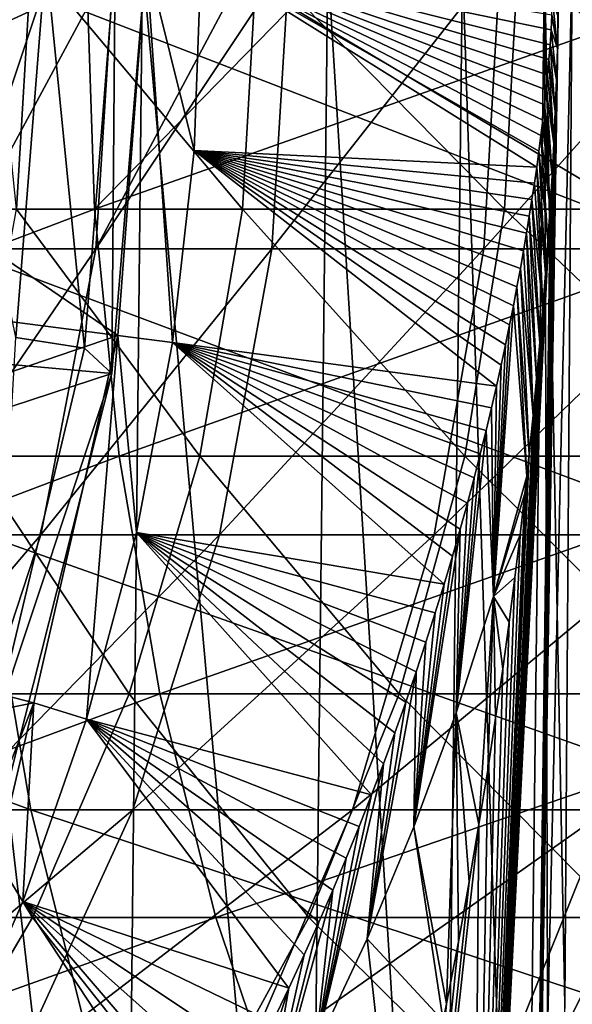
# Model space of a CAD drawing. Header units: metres. Extents: x -62 to 300, y -109 to 109.
# Tile 340 of 656: x 12.35 to 15.19, y -5.38 to -0.32. Entities that reach past the tile are written whole.
import ezdxf

# ---------------------------------------------------------------- set-up
doc = ezdxf.new("R2010")
doc.units = ezdxf.units.M
doc.layers.add('solid_500635', color=7, linetype='CONTINUOUS')

msp = doc.modelspace()

# ---------------------------------------------------------------- linework, layer by layer
at = {"layer": 'solid_500635'}
for points in [[(9.072334, -1.803922, -38), (13, 0, -38), (9.25, 0, -38)], [(9.072334, -1.803922, -38), (12.822764, -2.139194, -38), (13, 0, -38)], [(12.853794, -1.942662, -38), (9.878073, -1.558514, -38), (10, 0, -38)], [(13, 0, -38), (12.853794, -1.942662, -38), (10, 0, -38)], [(12.329332, -1.952774, -47.727131), (11.9289, 0, -52.566944), (12.483019, 0, -47.727131)], [(15.840858, -1.497833, -98.319595), (12.016466, -1.497833, -96.448288), (11.967026, 0, -96.538025)], [(13.31848, 0, -97.252296), (15.840858, -1.497833, -98.319595), (11.967026, 0, -96.538025)], [(12.331958, -1.293583, -68.998169), (12.19765, 0, -68.543709), (12.410235, 0, -68.956909)], [(12.682419, -2.008698, -42.863949), (12.329332, -1.952774, -47.727131), (12.483019, 0, -47.727131)], [(13.495581, -1.293583, -70.968025), (12.331958, -1.293583, -68.998169), (12.410235, 0, -68.956909)], [(13.495581, -1.293583, -70.968025), (12.410235, 0, -68.956909), (13.569493, 0, -70.91938)], [(12.682419, -2.008698, -42.863949), (12.483019, 0, -47.727131), (12.840508, 0, -42.863949)], [(12.682419, -2.008698, -42.863949), (12.840508, 0, -42.863949), (12.822764, -2.139194, -38)], [(12.840508, 0, -42.863949), (13, 0, -38), (12.822764, -2.139194, -38)], [(13.135047, -1.97979, -36.392689), (12.853794, -1.942662, -38), (13, 0, -38)], [(13.246269, -0.992671, -36.392689), (13, 0, -38), (13.283412, 0, -36.392689)], [(13.135047, -1.97979, -36.392689), (13, 0, -38), (13.246269, -0.992671, -36.392689)], [(15.00953, -1.077004, -2.720052), (13.246269, -0.992671, -36.392689), (13.283412, 0, -36.392689)], [(15.020599, -0.995853, -2.615963), (15.00953, -1.077004, -2.720052), (13.283412, 0, -36.392689)], [(15.030957, -0.915612, -2.515913), (15.020599, -0.995853, -2.615963), (13.283412, 0, -36.392689)], [(15.040619, -0.836428, -2.419755), (15.030957, -0.915612, -2.515913), (13.283412, 0, -36.392689)], [(15.049586, -0.757898, -2.328161), (15.040619, -0.836428, -2.419755), (13.283412, 0, -36.392689)], [(15.057886, -0.679786, -2.241064), (15.049586, -0.757898, -2.328161), (13.283412, 0, -36.392689)], [(15.065496, -0.602175, -2.158955), (15.057886, -0.679786, -2.241064), (13.283412, 0, -36.392689)], [(15.072343, -0.524856, -2.083533), (15.065496, -0.602175, -2.158955), (13.283412, 0, -36.392689)], [(15.078468, -0.447846, -2.014096), (15.072343, -0.524856, -2.083533), (13.283412, 0, -36.392689)], [(15.083737, -0.371233, -1.953286), (15.078468, -0.447846, -2.014096), (13.283412, 0, -36.392689)], [(15.088111, -0.294816, -1.902034), (15.083737, -0.371233, -1.953286), (13.283412, 0, -36.392689)], [(13.31848, 0, -97.252296), (15.800344, 0, -98.413704), (15.840858, -1.497833, -98.319595)], [(14.844564, -1.293583, -72.815895), (13.495581, -1.293583, -70.968025), (13.569493, 0, -70.91938)], [(14.844564, -1.293583, -72.815895), (13.569493, 0, -70.91938), (14.913417, 0, -72.760315)], [(16.366219, -1.293583, -74.524384), (14.844564, -1.293583, -72.815895), (14.913417, 0, -72.760315)], [(16.366219, -1.293583, -74.524384), (14.913417, 0, -72.760315), (15.194199, 0, -73.101555)], [(9.231162, -1.293583, -92.989319), (12.690863, 0, -95.224228), (10.60037, 0, -93.993423)], [(12.733561, -1.293583, -95.146729), (12.690863, 0, -95.224228), (9.231162, -1.293583, -92.989319)], [(11.784214, -0.028265, 9.587169), (11.695183, -9.458281, 9.514737), (12.881843, -9.458281, 7.833622)], [(12.979908, -0.028265, 7.893257), (11.784214, -0.028265, 9.587169), (12.881843, -9.458281, 7.833622)], [(12.525496, 0, -65.522171), (12.124437, 0, -64.311829), (12.02629, -1.497833, -64.341225)], [(12.835038, 0, -66.323837), (12.525496, 0, -65.522171), (12.02629, -1.497833, -64.341225)], [(12.7402, -1.497833, -66.362595), (12.835038, 0, -66.323837), (12.02629, -1.497833, -64.341225)], [(12.733561, -1.293583, -95.146729), (13.996243, 0, -95.914146), (12.690863, 0, -95.224228)], [(12.733561, -1.293583, -95.146729), (16.393499, 0, -97.035965), (13.996243, 0, -95.914146)], [(16.428488, -1.293583, -96.954689), (16.393499, 0, -97.035965), (12.733561, -1.293583, -95.146729)], [(13.538198, 0, -67.870705), (12.835038, 0, -66.323837), (12.7402, -1.497833, -66.362595)], [(13.737213, 0, -68.257538), (13.538198, 0, -67.870705), (12.7402, -1.497833, -66.362595)], [(13.646577, -1.497833, -68.305305), (13.737213, 0, -68.257538), (12.7402, -1.497833, -66.362595)], [(12.979908, -0.028265, 7.893257), (12.881843, -9.458281, 7.833622), (13.828539, -9.458281, 6.006582)], [(13.93381, -0.028265, 6.052308), (12.979908, -0.028265, 7.893257), (13.828539, -9.458281, 6.006582)], [(14.822476, 0, -70.094742), (13.737213, 0, -68.257538), (13.646577, -1.497833, -68.305305)], [(14.736894, -1.497833, -70.15107), (14.822476, 0, -70.094742), (13.646577, -1.497833, -68.305305)], [(13.93381, -0.028265, 6.052308), (13.828539, -9.458281, 6.006582), (14.517635, -9.458281, 4.067651)], [(14.628153, -0.028265, 4.098616), (13.93381, -0.028265, 6.052308), (14.517635, -9.458281, 4.067651)], [(14.628153, -0.028265, 4.098616), (14.517635, -9.458281, 4.067651), (14.936296, -9.458281, 2.052947)], [(15.05, -0.028265, 2.068575), (14.628153, -0.028265, 4.098616), (14.936296, -9.458281, 2.052947)], [(16.080618, 0, -71.818169), (14.822476, 0, -70.094742), (14.736894, -1.497833, -70.15107)], [(16.000895, -1.497833, -71.882523), (16.080618, 0, -71.818169), (14.736894, -1.497833, -70.15107)], [(15.05, -0.028265, 2.068575), (14.936296, -9.458281, 2.052947), (15.076721, -9.458281)], [(15.122934, -0.027976, -1.441652), (15.191495, -0.028265), (14.974031, -9.458281, -1.756669)], [(15.122215, -0.151801, -1.448877), (15.122934, -0.027976, -1.441652), (14.974031, -9.458281, -1.756669)], [(15.191495, -0.028265), (15.154315, -5.383556), (14.974031, -9.458281, -1.756669)], [(15.05, -0.028265, 2.068575), (15.076721, -9.458281), (15.154315, -5.383556)], [(15.05, -0.028265, 2.068575), (15.154315, -5.383556), (15.191495, -0.028265)], [(15.120073, -0.307435, -1.470116), (15.122215, -0.151801, -1.448877), (14.974031, -9.458281, -1.756669)], [(15.116439, -0.467463, -1.50542), (15.088111, -0.294816, -1.902034), (15.09158, -0.218971, -1.860479)], [(15.116439, -0.467463, -1.50542), (15.09158, -0.218971, -1.860479), (15.120073, -0.307435, -1.470116)], [(15.116439, -0.467463, -1.50542), (15.083737, -0.371233, -1.953286), (15.088111, -0.294816, -1.902034)], [(15.116439, -0.467463, -1.50542), (15.120073, -0.307435, -1.470116), (14.974031, -9.458281, -1.756669)], [(15.111416, -0.629192, -1.552812), (15.078468, -0.447846, -2.014096), (15.083737, -0.371233, -1.953286)], [(15.111416, -0.629192, -1.552812), (15.083737, -0.371233, -1.953286), (15.116439, -0.467463, -1.50542)], [(15.104902, -0.791791, -1.612148), (15.072343, -0.524856, -2.083533), (15.078468, -0.447846, -2.014096)], [(15.104902, -0.791791, -1.612148), (15.078468, -0.447846, -2.014096), (15.111416, -0.629192, -1.552812)], [(15.111416, -0.629192, -1.552812), (15.116439, -0.467463, -1.50542), (14.974031, -9.458281, -1.756669)], [(15.097239, -0.955339, -1.679084), (15.065496, -0.602175, -2.158955), (15.072343, -0.524856, -2.083533)], [(15.097239, -0.955339, -1.679084), (15.072343, -0.524856, -2.083533), (15.104902, -0.791791, -1.612148)], [(15.097239, -0.955339, -1.679084), (15.057886, -0.679786, -2.241064), (15.065496, -0.602175, -2.158955)], [(15.104902, -0.791791, -1.612148), (15.111416, -0.629192, -1.552812), (14.974031, -9.458281, -1.756669)], [(15.088382, -1.119818, -1.753115), (15.049586, -0.757898, -2.328161), (15.057886, -0.679786, -2.241064)], [(15.088382, -1.119818, -1.753115), (15.057886, -0.679786, -2.241064), (15.097239, -0.955339, -1.679084)], [(15.078399, -1.285875, -1.832755), (15.040619, -0.836428, -2.419755), (15.049586, -0.757898, -2.328161)], [(15.078399, -1.285875, -1.832755), (15.049586, -0.757898, -2.328161), (15.088382, -1.119818, -1.753115)], [(15.097239, -0.955339, -1.679084), (15.104902, -0.791791, -1.612148), (14.974031, -9.458281, -1.756669)], [(15.078399, -1.285875, -1.832755), (15.030957, -0.915612, -2.515913), (15.040619, -0.836428, -2.419755)], [(15.088382, -1.119818, -1.753115), (15.097239, -0.955339, -1.679084), (14.974031, -9.458281, -1.756669)], [(15.067207, -1.45378, -1.917925), (15.020599, -0.995853, -2.615963), (15.030957, -0.915612, -2.515913)], [(15.067207, -1.45378, -1.917925), (15.030957, -0.915612, -2.515913), (15.078399, -1.285875, -1.832755)], [(14.802084, -2.20364, -4.301942), (13.135047, -1.97979, -36.392689), (13.246269, -0.992671, -36.392689)], [(14.826131, -2.095571, -4.14397), (14.802084, -2.20364, -4.301942), (13.246269, -0.992671, -36.392689)], [(14.848658, -1.990615, -3.991351), (14.826131, -2.095571, -4.14397), (13.246269, -0.992671, -36.392689)], [(14.86971, -1.888908, -3.844239), (14.848658, -1.990615, -3.991351), (13.246269, -0.992671, -36.392689)], [(14.889488, -1.789761, -3.701796), (14.86971, -1.888908, -3.844239), (13.246269, -0.992671, -36.392689)], [(14.908027, -1.693306, -3.564126), (14.889488, -1.789761, -3.701796), (13.246269, -0.992671, -36.392689)], [(14.925432, -1.599226, -3.430938), (14.908027, -1.693306, -3.564126), (13.246269, -0.992671, -36.392689)], [(14.941792, -1.50728, -3.301955), (14.925432, -1.599226, -3.430938), (13.246269, -0.992671, -36.392689)], [(14.957135, -1.417541, -3.177279), (14.941792, -1.50728, -3.301955), (13.246269, -0.992671, -36.392689)], [(14.971542, -1.329687, -3.056764), (14.957135, -1.417541, -3.177279), (13.246269, -0.992671, -36.392689)], [(14.985037, -1.243836, -2.940436), (14.971542, -1.329687, -3.056764), (13.246269, -0.992671, -36.392689)], [(14.997685, -1.159647, -2.828221), (14.985037, -1.243836, -2.940436), (13.246269, -0.992671, -36.392689)], [(15.00953, -1.077004, -2.720052), (14.997685, -1.159647, -2.828221), (13.246269, -0.992671, -36.392689)], [(15.054811, -1.624896, -2.007817), (15.00953, -1.077004, -2.720052), (15.020599, -0.995853, -2.615963)], [(15.054811, -1.624896, -2.007817), (15.020599, -0.995853, -2.615963), (15.067207, -1.45378, -1.917925)], [(15.041093, -1.79964, -2.102584), (14.997685, -1.159647, -2.828221), (15.00953, -1.077004, -2.720052)], [(15.041093, -1.79964, -2.102584), (15.00953, -1.077004, -2.720052), (15.054811, -1.624896, -2.007817)], [(15.078399, -1.285875, -1.832755), (15.088382, -1.119818, -1.753115), (14.974031, -9.458281, -1.756669)], [(15.041093, -1.79964, -2.102584), (14.985037, -1.243836, -2.940436), (14.997685, -1.159647, -2.828221)], [(15.025944, -1.979216, -2.202246), (14.971542, -1.329687, -3.056764), (14.985037, -1.243836, -2.940436)], [(15.025944, -1.979216, -2.202246), (14.985037, -1.243836, -2.940436), (15.041093, -1.79964, -2.102584)], [(12.733561, -1.293583, -95.146729), (9.231162, -1.293583, -92.989319), (9.380247, -2.563069, -92.771683)], [(12.860861, -2.563069, -94.915672), (12.733561, -1.293583, -95.146729), (9.380247, -2.563069, -92.771683)], [(13.275221, -2.563069, -71.113052), (12.098585, -2.563069, -69.12117), (12.331958, -1.293583, -68.998169)], [(13.495581, -1.293583, -70.968025), (13.275221, -2.563069, -71.113052), (12.331958, -1.293583, -68.998169)], [(16.428488, -1.293583, -96.954689), (12.733561, -1.293583, -95.146729), (12.860861, -2.563069, -94.915672)], [(16.532806, -2.563069, -96.712387), (16.428488, -1.293583, -96.954689), (12.860861, -2.563069, -94.915672)], [(14.639291, -2.563069, -72.981583), (13.275221, -2.563069, -71.113052), (13.495581, -1.293583, -70.968025)], [(14.844564, -1.293583, -72.815895), (14.639291, -2.563069, -72.981583), (13.495581, -1.293583, -70.968025)], [(16.177963, -2.563069, -74.709183), (14.639291, -2.563069, -72.981583), (14.844564, -1.293583, -72.815895)], [(15.078399, -1.285875, -1.832755), (14.974031, -9.458281, -1.756669), (14.667363, -9.458281, -3.489408)], [(15.067207, -1.45378, -1.917925), (15.078399, -1.285875, -1.832755), (14.667363, -9.458281, -3.489408)], [(16.366219, -1.293583, -74.524384), (16.177963, -2.563069, -74.709183), (14.844564, -1.293583, -72.815895)], [(15.009238, -2.16407, -2.306904), (14.957135, -1.417541, -3.177279), (14.971542, -1.329687, -3.056764)], [(15.009238, -2.16407, -2.306904), (14.971542, -1.329687, -3.056764), (15.025944, -1.979216, -2.202246)], [(15.054811, -1.624896, -2.007817), (15.067207, -1.45378, -1.917925), (14.667363, -9.458281, -3.489408)], [(14.990844, -2.354825, -2.416623), (14.941792, -1.50728, -3.301955), (14.957135, -1.417541, -3.177279)], [(14.990844, -2.354825, -2.416623), (14.957135, -1.417541, -3.177279), (15.009238, -2.16407, -2.306904)], [(12.7402, -1.497833, -66.362595), (12.02629, -1.497833, -64.341225), (11.733676, -2.967764, -64.428856)], [(12.457452, -2.967764, -66.478172), (12.7402, -1.497833, -66.362595), (11.733676, -2.967764, -64.428856)], [(15.961646, -2.967764, -98.03904), (12.163866, -2.967764, -96.180756), (12.016466, -1.497833, -96.448288)], [(15.840858, -1.497833, -98.319595), (15.961646, -2.967764, -98.03904), (12.016466, -1.497833, -96.448288)], [(13.646577, -1.497833, -68.305305), (12.7402, -1.497833, -66.362595), (12.457452, -2.967764, -66.478172)], [(13.376355, -2.967764, -68.447723), (13.646577, -1.497833, -68.305305), (12.457452, -2.967764, -66.478172)], [(14.736894, -1.497833, -70.15107), (13.646577, -1.497833, -68.305305), (13.376355, -2.967764, -68.447723)], [(14.48174, -2.967764, -70.318993), (14.736894, -1.497833, -70.15107), (13.376355, -2.967764, -68.447723)], [(16.000895, -1.497833, -71.882523), (14.736894, -1.497833, -70.15107), (14.48174, -2.967764, -70.318993)], [(15.763209, -2.967764, -72.074379), (16.000895, -1.497833, -71.882523), (14.48174, -2.967764, -70.318993)], [(14.990844, -2.354825, -2.416623), (14.925432, -1.599226, -3.430938), (14.941792, -1.50728, -3.301955)], [(12.853794, -1.942662, -38), (9.5125, -3.08156, -38), (9.878073, -1.558514, -38)], [(14.970609, -2.552016, -2.53153), (14.908027, -1.693306, -3.564126), (14.925432, -1.599226, -3.430938)], [(14.970609, -2.552016, -2.53153), (14.925432, -1.599226, -3.430938), (14.990844, -2.354825, -2.416623)], [(15.041093, -1.79964, -2.102584), (15.054811, -1.624896, -2.007817), (14.667363, -9.458281, -3.489408)], [(14.958344, -2.666068, -2.598564), (14.889488, -1.789761, -3.701796), (14.908027, -1.693306, -3.564126)], [(14.958344, -2.666068, -2.598564), (14.908027, -1.693306, -3.564126), (14.970609, -2.552016, -2.53153)], [(9.072334, -1.803922, -38), (8.545911, -3.539389, -38), (12.822764, -2.139194, -38)], [(15.025944, -1.979216, -2.202246), (15.041093, -1.79964, -2.102584), (14.667363, -9.458281, -3.489408)], [(14.787886, -3.284838, -3.488227), (14.86971, -1.888908, -3.844239), (14.889488, -1.789761, -3.701796)], [(14.787886, -3.284838, -3.488227), (14.889488, -1.789761, -3.701796), (14.958344, -2.666068, -2.598564)], [(14.787886, -3.284838, -3.488227), (14.848658, -1.990615, -3.991351), (14.86971, -1.888908, -3.844239)], [(12.853794, -1.942662, -38), (12.422117, -3.830984, -38), (9.5125, -3.08156, -38)], [(12.212049, -3.967935, -42.863949), (12.329332, -1.952774, -47.727131), (12.682419, -2.008698, -42.863949)], [(12.693268, -3.915354, -36.392689), (12.422117, -3.830984, -38), (12.853794, -1.942662, -38)], [(12.693268, -3.915354, -36.392689), (12.853794, -1.942662, -38), (12.950369, -2.955837, -36.392689)], [(12.950369, -2.955837, -36.392689), (12.853794, -1.942662, -38), (13.135047, -1.97979, -36.392689)], [(12.212049, -3.967935, -42.863949), (12.682419, -2.008698, -42.863949), (12.822764, -2.139194, -38)], [(14.532944, -3.221909, -5.817237), (12.950369, -2.955837, -36.392689), (13.135047, -1.97979, -36.392689)], [(14.575601, -3.078313, -5.601336), (14.532944, -3.221909, -5.817237), (13.135047, -1.97979, -36.392689)], [(14.615414, -2.939278, -5.392928), (14.575601, -3.078313, -5.601336), (13.135047, -1.97979, -36.392689)], [(14.65251, -2.804929, -5.192055), (14.615414, -2.939278, -5.392928), (13.135047, -1.97979, -36.392689)], [(14.687031, -2.675278, -4.998792), (14.65251, -2.804929, -5.192055), (13.135047, -1.97979, -36.392689)], [(14.719019, -2.550705, -4.813758), (14.687031, -2.675278, -4.998792), (13.135047, -1.97979, -36.392689)], [(14.748668, -2.431034, -4.636571), (14.719019, -2.550705, -4.813758), (13.135047, -1.97979, -36.392689)], [(14.776337, -2.315273, -4.465891), (14.748668, -2.431034, -4.636571), (13.135047, -1.97979, -36.392689)], [(14.802084, -2.20364, -4.301942), (14.776337, -2.315273, -4.465891), (13.135047, -1.97979, -36.392689)], [(15.009238, -2.16407, -2.306904), (15.025944, -1.979216, -2.202246), (14.667363, -9.458281, -3.489408)], [(14.787886, -3.284838, -3.488227), (14.826131, -2.095571, -4.14397), (14.848658, -1.990615, -3.991351)], [(14.787886, -3.284838, -3.488227), (14.802084, -2.20364, -4.301942), (14.826131, -2.095571, -4.14397)], [(8.545911, -3.539389, -38), (12.295788, -4.22041, -38), (12.822764, -2.139194, -38)], [(12.212049, -3.967935, -42.863949), (12.822764, -2.139194, -38), (12.295788, -4.22041, -38)], [(14.990844, -2.354825, -2.416623), (15.009238, -2.16407, -2.306904), (14.667363, -9.458281, -3.489408)], [(14.787886, -3.284838, -3.488227), (14.776337, -2.315273, -4.465891), (14.802084, -2.20364, -4.301942)], [(14.787886, -3.284838, -3.488227), (14.748668, -2.431034, -4.636571), (14.776337, -2.315273, -4.465891)], [(14.970609, -2.552016, -2.53153), (14.990844, -2.354825, -2.416623), (14.667363, -9.458281, -3.489408)], [(14.594351, -3.882829, -4.375833), (14.719019, -2.550705, -4.813758), (14.748668, -2.431034, -4.636571)], [(14.787886, -3.284838, -3.488227), (14.594351, -3.882829, -4.375833), (14.748668, -2.431034, -4.636571)], [(12.860861, -2.563069, -94.915672), (9.380247, -2.563069, -92.771683), (9.625634, -3.78481, -92.413467)], [(13.070391, -3.78481, -94.53537), (12.860861, -2.563069, -94.915672), (9.625634, -3.78481, -92.413467)], [(12.912519, -3.78481, -71.351768), (11.714462, -3.78481, -69.323616), (12.098585, -2.563069, -69.12117)], [(13.275221, -2.563069, -71.113052), (12.912519, -3.78481, -71.351768), (12.098585, -2.563069, -69.12117)], [(16.532806, -2.563069, -96.712387), (12.860861, -2.563069, -94.915672), (13.070391, -3.78481, -94.53537)], [(14.30142, -3.78481, -73.254311), (12.912519, -3.78481, -71.351768), (13.275221, -2.563069, -71.113052)], [(16.704508, -3.78481, -96.313576), (16.532806, -2.563069, -96.712387), (13.070391, -3.78481, -94.53537)], [(14.639291, -2.563069, -72.981583), (14.30142, -3.78481, -73.254311), (13.275221, -2.563069, -71.113052)], [(15.868102, -3.78481, -75.013351), (14.30142, -3.78481, -73.254311), (14.639291, -2.563069, -72.981583)], [(14.594351, -3.882829, -4.375833), (14.687031, -2.675278, -4.998792), (14.719019, -2.550705, -4.813758)], [(16.177963, -2.563069, -74.709183), (15.868102, -3.78481, -75.013351), (14.639291, -2.563069, -72.981583)], [(14.958344, -2.666068, -2.598564), (14.970609, -2.552016, -2.53153), (14.667363, -9.458281, -3.489408)], [(14.594351, -3.882829, -4.375833), (14.65251, -2.804929, -5.192055), (14.687031, -2.675278, -4.998792)], [(14.948408, -2.755767, -2.651556), (14.958344, -2.666068, -2.598564), (14.667363, -9.458281, -3.489408)], [(14.787886, -3.284838, -3.488227), (14.958344, -2.666068, -2.598564), (14.948408, -2.755767, -2.651556)], [(14.92396, -2.967461, -2.777385), (14.948408, -2.755767, -2.651556), (14.667363, -9.458281, -3.489408)], [(14.787886, -3.284838, -3.488227), (14.948408, -2.755767, -2.651556), (14.92396, -2.967461, -2.777385)], [(14.594351, -3.882829, -4.375833), (14.615414, -2.939278, -5.392928), (14.65251, -2.804929, -5.192055)], [(12.40648, -4.382412, -95.740395), (8.848106, -4.382412, -93.548508), (8.563974, -2.967764, -93.963287)], [(12.163866, -2.967764, -96.180756), (12.40648, -4.382412, -95.740395), (8.563974, -2.967764, -93.963287)], [(12.457452, -2.967764, -66.478172), (11.733676, -2.967764, -64.428856), (11.252047, -4.382412, -64.573105)], [(11.992062, -4.382412, -66.668396), (12.457452, -2.967764, -66.478172), (11.252047, -4.382412, -64.573105)], [(13.376355, -2.967764, -68.447723), (12.457452, -2.967764, -66.478172), (11.992062, -4.382412, -66.668396)], [(12.931582, -4.382412, -68.682137), (13.376355, -2.967764, -68.447723), (11.992062, -4.382412, -66.668396)], [(16.160458, -4.382412, -97.577255), (12.40648, -4.382412, -95.740395), (12.163866, -2.967764, -96.180756)], [(15.961646, -2.967764, -98.03904), (16.160458, -4.382412, -97.577255), (12.163866, -2.967764, -96.180756)], [(14.159642, -4.30534, -7.459994), (12.693268, -3.915354, -36.392689), (12.950369, -2.955837, -36.392689)], [(14.48174, -2.967764, -70.318993), (13.376355, -2.967764, -68.447723), (12.931582, -4.382412, -68.682137)], [(14.061769, -4.382412, -70.595398), (14.48174, -2.967764, -70.318993), (12.931582, -4.382412, -68.682137)], [(14.220785, -4.144908, -7.215412), (14.159642, -4.30534, -7.459994), (12.950369, -2.955837, -36.392689)], [(14.279357, -3.98584, -6.973363), (14.220785, -4.144908, -7.215412), (12.950369, -2.955837, -36.392689)], [(14.335408, -3.828231, -6.733867), (14.279357, -3.98584, -6.973363), (12.950369, -2.955837, -36.392689)], [(14.388754, -3.672825, -6.49824), (14.335408, -3.828231, -6.733867), (12.950369, -2.955837, -36.392689)], [(14.439552, -3.519469, -6.266114), (14.388754, -3.672825, -6.49824), (12.950369, -2.955837, -36.392689)], [(14.487651, -3.368927, -6.038733), (14.439552, -3.519469, -6.266114), (12.950369, -2.955837, -36.392689)], [(14.532944, -3.221909, -5.817237), (14.487651, -3.368927, -6.038733), (12.950369, -2.955837, -36.392689)], [(15.763209, -2.967764, -72.074379), (14.48174, -2.967764, -70.318993), (14.061769, -4.382412, -70.595398)], [(15.37199, -4.382412, -72.39016), (15.763209, -2.967764, -72.074379), (14.061769, -4.382412, -70.595398)], [(14.377234, -4.468454, -5.260798), (14.575601, -3.078313, -5.601336), (14.615414, -2.939278, -5.392928)], [(14.594351, -3.882829, -4.375833), (14.377234, -4.468454, -5.260798), (14.615414, -2.939278, -5.392928)], [(14.897085, -3.187288, -2.909057), (14.92396, -2.967461, -2.777385), (14.667363, -9.458281, -3.489408)], [(14.787886, -3.284838, -3.488227), (14.92396, -2.967461, -2.777385), (14.897085, -3.187288, -2.909057)], [(12.422117, -3.830984, -38), (8.912501, -4.534614, -38), (9.5125, -3.08156, -38)], [(14.377234, -4.468454, -5.260798), (14.532944, -3.221909, -5.817237), (14.575601, -3.078313, -5.601336)], [(14.867355, -3.417234, -3.047681), (14.897085, -3.187288, -2.909057), (14.667363, -9.458281, -3.489408)], [(14.787886, -3.284838, -3.488227), (14.897085, -3.187288, -2.909057), (14.867355, -3.417234, -3.047681)], [(14.377234, -4.468454, -5.260798), (14.487651, -3.368927, -6.038733), (14.532944, -3.221909, -5.817237)], [(14.787886, -3.284838, -3.488227), (14.71218, -4.457195, -3.68234), (14.594351, -3.882829, -4.375833)], [(14.787886, -3.284838, -3.488227), (14.757439, -4.176396, -3.510014), (14.71218, -4.457195, -3.68234)], [(14.787886, -3.284838, -3.488227), (14.797991, -3.910536, -3.347439), (14.757439, -4.176396, -3.510014)], [(14.787886, -3.284838, -3.488227), (14.867355, -3.417234, -3.047681), (14.834515, -3.657577, -3.193368)], [(14.787886, -3.284838, -3.488227), (14.834515, -3.657577, -3.193368), (14.797991, -3.910536, -3.347439)], [(14.377234, -4.468454, -5.260798), (14.439552, -3.519469, -6.266114), (14.487651, -3.368927, -6.038733)], [(14.834515, -3.657577, -3.193368), (14.867355, -3.417234, -3.047681), (14.667363, -9.458281, -3.489408)], [(14.377234, -4.468454, -5.260798), (14.388754, -3.672825, -6.49824), (14.439552, -3.519469, -6.266114)], [(14.136284, -5.044189, -6.141855), (14.335408, -3.828231, -6.733867), (14.388754, -3.672825, -6.49824)], [(14.377234, -4.468454, -5.260798), (14.136284, -5.044189, -6.141855), (14.388754, -3.672825, -6.49824)], [(14.797991, -3.910536, -3.347439), (14.834515, -3.657577, -3.193368), (14.667363, -9.458281, -3.489408)], [(13.070391, -3.78481, -94.53537), (9.625634, -3.78481, -92.413467), (9.962752, -4.936048, -91.921341)], [(13.358247, -4.936048, -94.012894), (13.070391, -3.78481, -94.53537), (9.962752, -4.936048, -91.921341)], [(12.414229, -4.936048, -71.67971), (11.186748, -4.936048, -69.601746), (11.714462, -3.78481, -69.323616)], [(12.912519, -3.78481, -71.351768), (12.414229, -4.936048, -71.67971), (11.714462, -3.78481, -69.323616)], [(13.837246, -4.936048, -73.628983), (12.414229, -4.936048, -71.67971), (12.912519, -3.78481, -71.351768)], [(14.30142, -3.78481, -73.254311), (13.837246, -4.936048, -73.628983), (12.912519, -3.78481, -71.351768)], [(16.704508, -3.78481, -96.313576), (13.070391, -3.78481, -94.53537), (13.358247, -4.936048, -94.012894)], [(16.940393, -4.936048, -95.765671), (16.704508, -3.78481, -96.313576), (13.358247, -4.936048, -94.012894)], [(15.442408, -4.936048, -75.431236), (13.837246, -4.936048, -73.628983), (14.30142, -3.78481, -73.254311)], [(15.868102, -3.78481, -75.013351), (15.442408, -4.936048, -75.431236), (14.30142, -3.78481, -73.254311)], [(12.422117, -3.830984, -38), (11.713225, -5.638858, -38), (8.912501, -4.534614, -38)], [(11.96794, -5.763456, -36.392689), (11.713225, -5.638858, -38), (12.422117, -3.830984, -38)], [(11.96794, -5.763456, -36.392689), (12.422117, -3.830984, -38), (12.36518, -4.852975, -36.392689)], [(12.36518, -4.852975, -36.392689), (12.422117, -3.830984, -38), (12.693268, -3.915354, -36.392689)], [(14.136284, -5.044189, -6.141855), (14.279357, -3.98584, -6.973363), (14.335408, -3.828231, -6.733867)], [(14.594351, -3.882829, -4.375833), (14.545779, -5.379596, -4.251498), (14.377234, -4.468454, -5.260798)], [(14.594351, -3.882829, -4.375833), (14.606455, -5.060446, -4.054132), (14.545779, -5.379596, -4.251498)], [(14.594351, -3.882829, -4.375833), (14.71218, -4.457195, -3.68234), (14.661988, -4.751893, -3.863726)], [(14.594351, -3.882829, -4.375833), (14.661988, -4.751893, -3.863726), (14.606455, -5.060446, -4.054132)], [(13.73345, -5.29816, -8.981132), (12.36518, -4.852975, -36.392689), (12.693268, -3.915354, -36.392689)], [(13.812682, -5.127627, -8.719011), (13.73345, -5.29816, -8.981132), (12.693268, -3.915354, -36.392689)], [(13.888031, -4.960114, -8.461794), (13.812682, -5.127627, -8.719011), (12.693268, -3.915354, -36.392689)], [(13.960338, -4.794039, -8.207226), (13.888031, -4.960114, -8.461794), (12.693268, -3.915354, -36.392689)], [(14.029466, -4.629987, -7.955997), (13.960338, -4.794039, -8.207226), (12.693268, -3.915354, -36.392689)], [(14.095855, -4.467134, -7.707025), (14.029466, -4.629987, -7.955997), (12.693268, -3.915354, -36.392689)], [(14.159642, -4.30534, -7.459994), (14.095855, -4.467134, -7.707025), (12.693268, -3.915354, -36.392689)], [(14.757439, -4.176396, -3.510014), (14.797991, -3.910536, -3.347439), (14.667363, -9.458281, -3.489408)], [(14.136284, -5.044189, -6.141855), (14.220785, -4.144908, -7.215412), (14.279357, -3.98584, -6.973363)], [(13.871264, -5.610854, -7.017832), (14.159642, -4.30534, -7.459994), (14.220785, -4.144908, -7.215412)], [(14.136284, -5.044189, -6.141855), (13.871264, -5.610854, -7.017832), (14.220785, -4.144908, -7.215412)], [(14.71218, -4.457195, -3.68234), (14.757439, -4.176396, -3.510014), (14.667363, -9.458281, -3.489408)], [(13.871264, -5.610854, -7.017832), (14.095855, -4.467134, -7.707025), (14.159642, -4.30534, -7.459994)], [(12.739787, -5.715424, -95.135429), (9.238454, -5.715424, -92.978676), (8.848106, -4.382412, -93.548508)], [(12.40648, -4.382412, -95.740395), (12.739787, -5.715424, -95.135429), (8.848106, -4.382412, -93.548508)], [(12.931582, -4.382412, -68.682137), (11.992062, -4.382412, -66.668396), (11.352698, -5.715424, -66.929726)], [(12.320543, -5.715424, -69.004181), (12.931582, -4.382412, -68.682137), (11.352698, -5.715424, -66.929726)], [(14.061769, -4.382412, -70.595398), (12.931582, -4.382412, -68.682137), (12.320543, -5.715424, -69.004181)], [(13.484803, -5.715424, -70.975121), (14.061769, -4.382412, -70.595398), (12.320543, -5.715424, -69.004181)], [(16.433592, -5.715424, -96.942841), (12.739787, -5.715424, -95.135429), (12.40648, -4.382412, -95.740395)], [(16.160458, -4.382412, -97.577255), (16.433592, -5.715424, -96.942841), (12.40648, -4.382412, -95.740395)], [(15.37199, -4.382412, -72.39016), (14.061769, -4.382412, -70.595398), (13.484803, -5.715424, -70.975121)], [(14.834524, -5.715424, -72.823997), (15.37199, -4.382412, -72.39016), (13.484803, -5.715424, -70.975121)], [(16.84992, -4.382412, -74.049561), (15.37199, -4.382412, -72.39016), (14.834524, -5.715424, -72.823997)], [(16.357012, -5.715424, -74.533417), (16.84992, -4.382412, -74.049561), (14.834524, -5.715424, -72.823997)], [(13.871264, -5.610854, -7.017832), (14.029466, -4.629987, -7.955997), (14.095855, -4.467134, -7.707025)], [(14.377234, -4.468454, -5.260798), (14.528814, -5.465829, -4.304893), (14.136284, -5.044189, -6.141855)], [(14.71218, -4.457195, -3.68234), (14.667363, -9.458281, -3.489408), (14.160892, -9.458281, -5.174614)], [(14.661988, -4.751893, -3.863726), (14.71218, -4.457195, -3.68234), (14.160892, -9.458281, -5.174614)], [(14.377234, -4.468454, -5.260798), (14.545779, -5.379596, -4.251498), (14.528814, -5.465829, -4.304893)], [(13.871264, -5.610854, -7.017832), (13.960338, -4.794039, -8.207226), (14.029466, -4.629987, -7.955997)], [(14.606455, -5.060446, -4.054132), (14.661988, -4.751893, -3.863726), (14.160892, -9.458281, -5.174614)], [(13.581921, -6.168584, -7.88761), (13.888031, -4.960114, -8.461794), (13.960338, -4.794039, -8.207226)], [(13.871264, -5.610854, -7.017832), (13.581921, -6.168584, -7.88761), (13.960338, -4.794039, -8.207226)], [(13.262548, -6.213631, -10.393568), (11.96794, -5.763456, -36.392689), (12.36518, -4.852975, -36.392689)], [(13.367953, -6.021507, -10.096462), (13.262548, -6.213631, -10.393568), (12.36518, -4.852975, -36.392689)], [(13.467311, -5.834155, -9.806974), (13.367953, -6.021507, -10.096462), (12.36518, -4.852975, -36.392689)], [(13.561155, -5.651132, -9.524741), (13.467311, -5.834155, -9.806974), (12.36518, -4.852975, -36.392689)], [(13.64961, -5.472825, -9.249897), (13.561155, -5.651132, -9.524741), (12.36518, -4.852975, -36.392689)], [(13.73345, -5.29816, -8.981132), (13.64961, -5.472825, -9.249897), (12.36518, -4.852975, -36.392689)], [(13.358247, -4.936048, -94.012894), (9.962752, -4.936048, -91.921341), (10.385323, -5.995336, -91.304466)], [(13.719069, -5.995336, -93.357986), (13.358247, -4.936048, -94.012894), (10.385323, -5.995336, -91.304466)], [(12.414229, -4.936048, -71.67971), (11.789637, -5.995336, -72.090782), (11.186748, -4.936048, -69.601746)], [(13.255414, -5.995336, -74.098633), (11.789637, -5.995336, -72.090782), (12.414229, -4.936048, -71.67971)], [(13.837246, -4.936048, -73.628983), (13.255414, -5.995336, -74.098633), (12.414229, -4.936048, -71.67971)], [(14.908811, -5.995336, -75.95504), (13.255414, -5.995336, -74.098633), (13.837246, -4.936048, -73.628983)], [(16.940393, -4.936048, -95.765671), (13.358247, -4.936048, -94.012894), (13.719069, -5.995336, -93.357986)], [(13.581921, -6.168584, -7.88761), (13.812682, -5.127627, -8.719011), (13.888031, -4.960114, -8.461794)], [(17.236073, -5.995336, -95.078888), (16.940393, -4.936048, -95.765671), (13.719069, -5.995336, -93.357986)], [(15.442408, -4.936048, -75.431236), (14.908811, -5.995336, -75.95504), (13.837246, -4.936048, -73.628983)], [(16.734274, -5.995336, -77.64254), (14.908811, -5.995336, -75.95504), (15.442408, -4.936048, -75.431236)], [(14.247846, -6.043258, -5.181472), (13.871264, -5.610854, -7.017832), (14.136284, -5.044189, -6.141855)], [(14.247846, -6.043258, -5.181472), (14.136284, -5.044189, -6.141855), (14.528814, -5.465829, -4.304893)], [(14.545779, -5.379596, -4.251498), (14.606455, -5.060446, -4.054132), (14.160892, -9.458281, -5.174614)], [(13.581921, -6.168584, -7.88761), (13.73345, -5.29816, -8.981132), (13.812682, -5.127627, -8.719011)], [(13.267966, -6.71717, -8.750078), (13.64961, -5.472825, -9.249897), (13.73345, -5.29816, -8.981132)], [(13.581921, -6.168584, -7.88761), (13.267966, -6.71717, -8.750078), (13.73345, -5.29816, -8.981132)], [(14.528814, -5.465829, -4.304893), (14.545779, -5.379596, -4.251498), (14.160892, -9.458281, -5.174614)]]:
    msp.add_3dface(points, dxfattribs=at)

doc.saveas('drawing.dxf')
